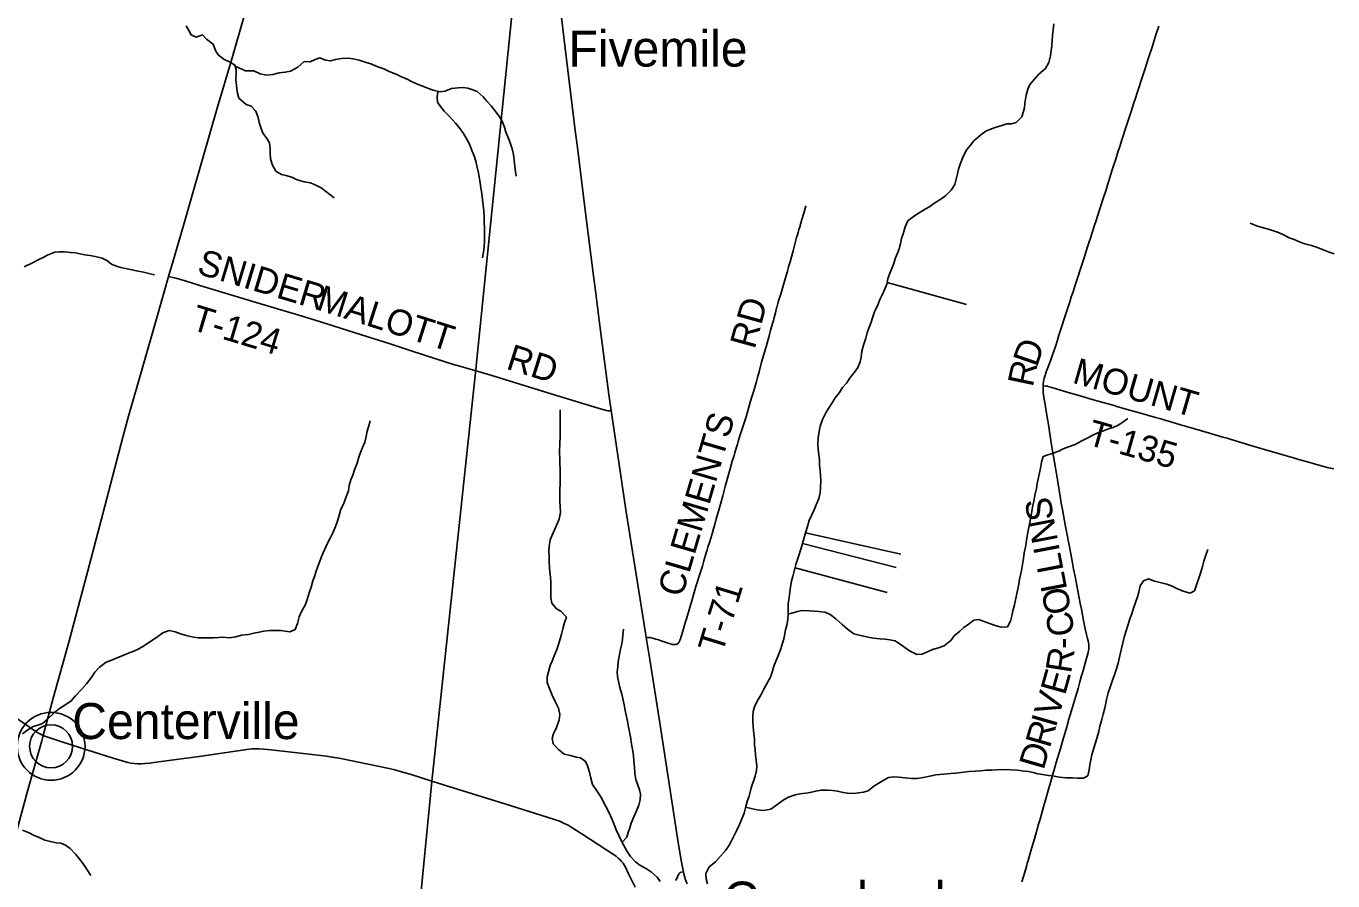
# Model space of a CAD drawing. Extents: x 1451455 to 1749751, y 218250 to 574981.
# Drawn here: x 1555909 to 1571052, y 395415 to 405313 of the extents above; entities that cross this region are included whole.
import ezdxf

# ---------------------------------------------------------------- set-up
doc = ezdxf.new("R2010")
doc.units = 0
for name, color, linetype in [('GM_X_County_Road', 7, 'Continuous'), ('GM_X_Minor_River', 7, 'Continuous'), ('GM_X_Township', 7, 'Continuous'), ('GM_X_Township_Road', 7, 'Continuous'), ('GM_X_Township_Road_Text', 7, 'Continuous'), ('GM_X_Township_ROW', 7, 'Continuous'), ('GM_X_Township_Subdivision', 7, 'Continuous'), ('GM_X_Unincorporated', 7, 'Continuous'), ('GM_X_Unincorporated_Location', 7, 'Continuous'), ('GM_X_Unincorporated_Text', 7, 'Continuous'), ('GM_X_US_Route', 7, 'Continuous')]:
    doc.layers.add(name, color=color, linetype=linetype)

msp = doc.modelspace()

# ---------------------------------------------------------------- linework, layer by layer
at = {"layer": 'GM_X_County_Road'}
for points in [[(1557560, 402415), (1557612, 402594), (1557731, 403004), (1557848, 403410), (1557953, 403773), (1558124, 404365), (1558288, 404919), (1558439, 405445), (1558547, 405806), (1558695, 406286), (1558726, 406389), (1558755, 406494), (1558810, 406696), (1558844, 406824)], [(1556106, 397100), (1556221, 397530), (1556402, 398181), (1556625, 399005), (1556799, 399665), (1557031, 400553), (1557096, 400797), (1557260, 401371), (1557410, 401895), (1557560, 402415)], [(1552991, 398244), (1553120, 398209), (1553444, 398132), (1554485, 397901), (1554568, 397881), (1554613, 397869), (1554678, 397848), (1554774, 397815), (1555037, 397722), (1555094, 397701), (1555157, 397678), (1555209, 397658), (1555254, 397638), (1555304, 397614), (1555361, 397583), (1555429, 397543), (1555512, 397491), (1555660, 397393), (1556009, 397154), (1556046, 397131), (1556077, 397114), (1556106, 397100)], [(1554936, 392839), (1555120, 393496), (1555319, 394224), (1555434, 394645), (1555630, 395356), (1555711, 395657), (1555795, 395968), (1555925, 396452), (1556005, 396740), (1556089, 397036), (1556106, 397100)], [(1556106, 397100), (1556135, 397088), (1556309, 397028), (1556540, 396955), (1556919, 396835), (1557086, 396787), (1557123, 396779), (1557161, 396774), (1557200, 396771), (1557240, 396771), (1557286, 396774), (1557339, 396779), (1557473, 396796), (1557915, 396856), (1558493, 396939), (1558529, 396942), (1558568, 396944), (1558607, 396944), (1558662, 396940), (1558750, 396932), (1559389, 396859), (1559457, 396849), (1559538, 396835), (1560116, 396715), (1560183, 396699), (1560230, 396686), (1560372, 396645), (1560597, 396574)], [(1560597, 396574), (1560757, 396524), (1561456, 396307), (1562022, 396128), (1562053, 396118), (1562081, 396109), (1562108, 396098), (1562136, 396085), (1562163, 396072), (1562190, 396058), (1562213, 396045), (1562360, 395953), (1562715, 395722), (1562746, 395699), (1562771, 395678), (1562792, 395658), (1562810, 395638), (1562826, 395618), (1562844, 395591), (1562859, 395564), (1562874, 395533), (1562895, 395489), (1562966, 395341)]]:
    msp.add_lwpolyline(points, dxfattribs=at)
at = {"layer": 'GM_X_Minor_River'}
for points in [[(1557763, 405315), (1557794, 405262), (1557821, 405212), (1557878, 405185), (1557953, 405212), (1557998, 405161), (1558075, 405104), (1558105, 405033), (1558135, 404981), (1558204, 404926), (1558275, 404895), (1558328, 404862), (1558341, 404810), (1558341, 404758), (1558338, 404694), (1558346, 404627), (1558355, 404551), (1558374, 404481), (1558457, 404404), (1558516, 404385), (1558569, 404328), (1558596, 404255), (1558609, 404199), (1558628, 404139), (1558651, 404072), (1558690, 404022), (1558727, 403963)], [(1564906, 399323), (1564921, 399375), (1564940, 399446), (1564963, 399518), (1564984, 399588), (1565042, 399713), (1565065, 399770), (1565096, 399844), (1565111, 399910), (1565116, 399967), (1565118, 400053), (1565114, 400104), (1565109, 400168), (1565102, 400230), (1565102, 400292), (1565094, 400348), (1565086, 400414), (1565082, 400470), (1565086, 400546), (1565099, 400618), (1565112, 400682), (1565139, 400757), (1565178, 400843), (1565213, 400898), (1565248, 400952), (1565283, 401007), (1565334, 401072), (1565369, 401128), (1565418, 401183), (1565450, 401234), (1565508, 401307), (1565546, 401359), (1565575, 401426), (1565586, 401480), (1565593, 401548), (1565613, 401620), (1565640, 401699), (1565655, 401761), (1565674, 401815), (1565697, 401873), (1565720, 401948), (1565741, 402004), (1565778, 402085), (1565807, 402155), (1565842, 402226), (1565884, 402326), (1565895, 402388), (1565916, 402453), (1565943, 402515), (1565966, 402570), (1565985, 402630), (1566005, 402684), (1566024, 402736), (1566041, 402793), (1566054, 402855), (1566071, 402907), (1566096, 402990), (1566127, 403060), (1566204, 403117), (1566257, 403152), (1566309, 403181), (1566382, 403226), (1566438, 403267), (1566509, 403310), (1566566, 403351), (1566629, 403414), (1566672, 403481), (1566702, 403603), (1566712, 403655), (1566731, 403715), (1566769, 403804), (1566810, 403883), (1566853, 403935), (1566892, 403986), (1566971, 404053), (1567029, 404096), (1567094, 404125), (1567150, 404144), (1567214, 404161), (1567274, 404180), (1567326, 404183), (1567382, 404196), (1567447, 404261), (1567464, 404315), (1567477, 404369), (1567484, 404423), (1567499, 404515), (1567518, 404582), (1567541, 404638), (1567594, 404699), (1567645, 404758), (1567720, 404823), (1567759, 404891), (1567778, 404968), (1567789, 405030), (1567794, 405084), (1567799, 405150), (1567804, 405206), (1567811, 405270), (1567818, 405340)], [(1558332, 404849), (1558382, 404827), (1558449, 404796), (1558547, 404796), (1558622, 404759), (1558696, 404744), (1558766, 404755), (1558842, 404772), (1558912, 404780), (1558974, 404791), (1559059, 404838), (1559130, 404905), (1559200, 404900), (1559260, 404925), (1559312, 404948), (1559376, 404919), (1559434, 404912), (1559494, 404925), (1559564, 404938), (1559646, 404941), (1559698, 404934), (1559769, 404919), (1559851, 404893), (1559904, 404875), (1559986, 404843), (1560053, 404818), (1560117, 404789), (1560206, 404752), (1560257, 404725), (1560323, 404700), (1560374, 404673), (1560434, 404644), (1560513, 404613), (1560573, 404590), (1560624, 404573), (1560704, 404552), (1560762, 404559), (1560838, 404590), (1560914, 404598), (1560970, 404601), (1561026, 404593), (1561084, 404576), (1561135, 404557), (1561204, 404496), (1561247, 404443), (1561298, 404392), (1561353, 404321), (1561396, 404264), (1561427, 404214), (1561452, 404142), (1561469, 404085), (1561496, 404025), (1561521, 403952), (1561542, 403892), (1561557, 403828), (1561564, 403760), (1561572, 403691), (1561581, 403625), (1561586, 403575)], [(1560679, 404558), (1560673, 404492), (1560674, 404432), (1560709, 404382), (1560754, 404329), (1560813, 404268), (1560886, 404189), (1560927, 404138), (1560977, 404069), (1561024, 403990), (1561049, 403938), (1561070, 403886), (1561105, 403801), (1561124, 403733), (1561135, 403678), (1561152, 403616), (1561166, 403522), (1561173, 403466), (1561188, 403370), (1561199, 403305), (1561212, 403173), (1561215, 403115), (1561216, 403055), (1561219, 402961), (1561222, 402879), (1561221, 402829), (1561216, 402755), (1561209, 402695), (1561198, 402631)], [(1558727, 403963), (1558736, 403897), (1558737, 403845), (1558742, 403777), (1558763, 403702), (1558801, 403634), (1558867, 403595), (1558920, 403584), (1558986, 403563), (1559049, 403534), (1559131, 403510), (1559205, 403497), (1559274, 403468), (1559329, 403439), (1559428, 403364), (1559479, 403325)], [(1571068, 402678), (1571008, 402697), (1570933, 402725), (1570862, 402752), (1570804, 402771), (1570728, 402794), (1570673, 402813), (1570603, 402842), (1570546, 402863), (1570494, 402888), (1570423, 402923), (1570351, 402948), (1570292, 402965), (1570234, 402980), (1570165, 402999), (1570095, 403032)], [(1555887, 402526), (1555990, 402576), (1556048, 402607), (1556099, 402630), (1556163, 402663), (1556240, 402696), (1556290, 402701), (1556349, 402698), (1556425, 402693), (1556479, 402688), (1556535, 402675), (1556587, 402665), (1556650, 402656), (1556708, 402645), (1556790, 402625)], [(1556790, 402625), (1556845, 402599), (1556898, 402556), (1556954, 402533), (1557006, 402518), (1557133, 402492), (1557189, 402481), (1557270, 402464), (1557332, 402449), (1557398, 402434)], [(1565887, 402344), (1566806, 402091)], [(1563255, 395406), (1563220, 395456), (1563155, 395517), (1563096, 395554), (1563022, 395598), (1562971, 395634), (1562912, 395697), (1562873, 395756), (1562834, 395826), (1562805, 395881), (1562782, 395931), (1562747, 396004), (1562715, 396086), (1562680, 396167), (1562657, 396217), (1562622, 396284), (1562568, 396389), (1562523, 396459), (1562472, 396532), (1562451, 396604), (1562437, 396675), (1562416, 396747), (1562391, 396799), (1562333, 396838), (1562282, 396849), (1562218, 396866), (1562142, 396883), (1562077, 396938), (1562018, 397003), (1562003, 397063), (1562022, 397121), (1562051, 397181), (1562085, 397280), (1562092, 397342), (1562077, 397414), (1562035, 397501), (1562006, 397567), (1561973, 397642), (1561946, 397712), (1561945, 397778), (1561962, 397834), (1561983, 397910), (1562004, 397961), (1562027, 398019), (1562058, 398094), (1562081, 398164), (1562096, 398216), (1562111, 398270), (1562128, 398333), (1562149, 398407), (1562170, 398467), (1562105, 398540), (1562054, 398567), (1561999, 398631), (1561990, 398692), (1561989, 398754), (1561990, 398820), (1561989, 398878), (1561984, 398928), (1561977, 398994), (1561974, 399044), (1561971, 399112), (1561970, 399166), (1561967, 399236), (1561968, 399288), (1561983, 399364), (1562004, 399417), (1562035, 399489), (1562085, 399604), (1562100, 399680), (1562099, 399750), (1562094, 399808), (1562093, 399862), (1562094, 399946), (1562097, 400014), (1562099, 400090), (1562096, 400174), (1562093, 400256), (1562092, 400308), (1562091, 400376), (1562093, 400492), (1562096, 400550), (1562099, 400624), (1562098, 400694), (1562097, 400752), (1562099, 400870)], [(1555865, 397117), (1555917, 397158), (1555992, 397201), (1556044, 397218), (1556098, 397239), (1556157, 397286), (1556238, 397363), (1556297, 397412), (1556357, 397449), (1556432, 397498), (1556479, 397557), (1556550, 397630), (1556607, 397695), (1556662, 397766), (1556703, 397832), (1556758, 397891), (1556835, 397946), (1556889, 397967), (1556945, 397990), (1557030, 398026), (1557094, 398051), (1557155, 398076), (1557207, 398100), (1557269, 398133), (1557352, 398189), (1557421, 398232), (1557492, 398289), (1557568, 398314), (1557634, 398299), (1557697, 398276), (1557777, 398253), (1557848, 398238), (1557902, 398231), (1557958, 398230), (1558020, 398231), (1558080, 398230), (1558140, 398233), (1558194, 398238), (1558262, 398231), (1558340, 398242), (1558406, 398259), (1558486, 398269), (1558546, 398284), (1558608, 398295), (1558662, 398305), (1558728, 398316), (1558806, 398316), (1558860, 398313), (1558964, 398300), (1559028, 398325), (1559055, 398396), (1559074, 398472), (1559101, 398536), (1559147, 398615), (1559164, 398673), (1559189, 398752), (1559210, 398818), (1559233, 398888), (1559250, 398941), (1559271, 399001), (1559290, 399057), (1559336, 399180), (1559365, 399250), (1559398, 399317), (1559433, 399382), (1559462, 399444), (1559487, 399500), (1559512, 399567), (1559541, 399663), (1559556, 399719), (1559585, 399776), (1559618, 399864), (1559645, 399931), (1559654, 399995), (1559672, 400059), (1559696, 400112), (1559715, 400174), (1559743, 400252), (1559766, 400321), (1559783, 400375), (1559807, 400433), (1559832, 400496), (1559850, 400562), (1559862, 400622), (1559877, 400674), (1559894, 400743)], [(1564740, 398506), (1564771, 398511), (1564847, 398536), (1564901, 398547), (1564985, 398543), (1565041, 398539), (1565095, 398536), (1565167, 398526), (1565226, 398498), (1565291, 398450), (1565366, 398385), (1565427, 398328), (1565500, 398277), (1565578, 398256), (1565667, 398238), (1565729, 398227), (1565807, 398218), (1565865, 398213), (1565918, 398206), (1565978, 398193), (1566063, 398138), (1566146, 398077), (1566229, 398035), (1566291, 398040), (1566363, 398071), (1566414, 398096), (1566480, 398115), (1566546, 398138), (1566623, 398197), (1566664, 398252), (1566727, 398307), (1566777, 398348), (1566842, 398397), (1566893, 398435), (1566945, 398442), (1567012, 398419), (1567086, 398390), (1567139, 398371), (1567207, 398354), (1567281, 398358), (1567318, 398424), (1567331, 398486), (1567344, 398541), (1567357, 398595), (1567369, 398651), (1567385, 398723), (1567400, 398798), (1567411, 398852), (1567422, 398908), (1567443, 399010), (1567454, 399078), (1567467, 399149), (1567476, 399213), (1567494, 399297), (1567501, 399361), (1567518, 399451), (1567536, 399546), (1567553, 399628), (1567575, 399760), (1567588, 399814), (1567601, 399897), (1567616, 399957), (1567627, 400017), (1567640, 400087), (1567662, 400194), (1567677, 400262), (1567694, 400328), (1567747, 400347), (1567799, 400364), (1567875, 400393), (1567927, 400418), (1567988, 400441), (1568066, 400470), (1568141, 400509), (1568197, 400538), (1568270, 400577), (1568330, 400602), (1568394, 400625), (1568452, 400648), (1568507, 400667), (1568565, 400692), (1568616, 400727), (1568676, 400770)], [(1564939, 399444), (1566044, 399200)], [(1563804, 395379), (1563789, 395435), (1563786, 395501), (1563823, 395577), (1563896, 395636), (1563957, 395701), (1564016, 395772), (1564057, 395827), (1564081, 395878), (1564141, 395993), (1564176, 396067), (1564201, 396134), (1564228, 396200), (1564248, 396278), (1564265, 396335), (1564287, 396395), (1564311, 396491), (1564357, 396626), (1564372, 396692), (1564375, 396743), (1564370, 396812), (1564361, 396874), (1564356, 396938), (1564351, 396988), (1564348, 397058), (1564343, 397122), (1564334, 397200), (1564331, 397266), (1564332, 397322), (1564335, 397376), (1564348, 397430), (1564381, 397497), (1564428, 397572), (1564461, 397642), (1564505, 397721), (1564533, 397773), (1564556, 397830), (1564575, 397900), (1564596, 397958), (1564619, 398015), (1564652, 398089), (1564678, 398180), (1564693, 398234), (1564708, 398322), (1564723, 398376), (1564734, 398443), (1564741, 398513), (1564740, 398567), (1564741, 398623), (1564752, 398697), (1564759, 398757), (1564768, 398817), (1564779, 398889), (1564792, 398941), (1564813, 399016), (1564830, 399078), (1564858, 399172), (1564889, 399269), (1564906, 399323)], [(1564905, 399320), (1565992, 399045)], [(1569398, 398748), (1569450, 398775), (1569476, 398853), (1569497, 398919), (1569522, 398990), (1569541, 399054), (1569558, 399116), (1569579, 399185), (1569602, 399253)], [(1564820, 399040), (1565887, 398753)], [(1564245, 396268), (1564309, 396253), (1564381, 396239), (1564453, 396230), (1564537, 396245), (1564607, 396294), (1564694, 396356), (1564745, 396386), (1564819, 396410), (1564875, 396421), (1564943, 396430), (1564993, 396440), (1565059, 396455), (1565121, 396464), (1565197, 396466), (1565253, 396463), (1565313, 396454), (1565375, 396439), (1565426, 396429), (1565504, 396427), (1565556, 396434), (1565612, 396442), (1565666, 396457), (1565733, 396512), (1565820, 396566), (1565901, 396611), (1565965, 396620), (1566020, 396617), (1566094, 396608), (1566170, 396601), (1566236, 396601), (1566326, 396616), (1566398, 396631), (1566450, 396642), (1566544, 396652), (1566624, 396657), (1566678, 396662), (1566774, 396675), (1566832, 396680), (1566910, 396685), (1566968, 396688), (1567034, 396695), (1567098, 396698), (1567152, 396699), (1567252, 396703), (1567324, 396700), (1567394, 396697), (1567450, 396690), (1567525, 396681), (1567579, 396668), (1567631, 396655), (1567687, 396646), (1567756, 396637), (1567824, 396626), (1567882, 396617), (1567956, 396610), (1568033, 396608), (1568093, 396605), (1568163, 396606), (1568213, 396632), (1568227, 396699), (1568236, 396759), (1568248, 396815), (1568259, 396875), (1568278, 396940), (1568302, 397014), (1568319, 397078), (1568338, 397145), (1568353, 397207), (1568374, 397283), (1568391, 397346), (1568408, 397414), (1568429, 397514), (1568449, 397594), (1568474, 397669), (1568497, 397739), (1568516, 397790), (1568539, 397860), (1568562, 397936), (1568581, 398005), (1568603, 398105), (1568618, 398171), (1568635, 398236), (1568652, 398300), (1568679, 398384), (1568700, 398451), (1568721, 398509), (1568740, 398573), (1568763, 398640), (1568786, 398704), (1568805, 398758), (1568820, 398832), (1568857, 398891), (1568917, 398914), (1568985, 398887), (1569049, 398872), (1569126, 398849), (1569182, 398830), (1569261, 398794), (1569330, 398767), (1569398, 398748)], [(1562814, 395864), (1562870, 395922), (1562887, 395974), (1562906, 396029), (1562922, 396083), (1562950, 396158), (1562981, 396226), (1563010, 396290), (1563025, 396355), (1563028, 396419), (1563018, 396471), (1562994, 396536), (1562974, 396590), (1562964, 396660), (1562959, 396730), (1562952, 396804), (1562947, 396864), (1562934, 396939), (1562925, 396997), (1562911, 397083), (1562899, 397141), (1562888, 397195), (1562877, 397263), (1562861, 397332), (1562852, 397388), (1562839, 397452), (1562828, 397508), (1562811, 397578), (1562790, 397653), (1562779, 397709), (1562762, 397783), (1562757, 397835), (1562764, 397895), (1562769, 397953), (1562780, 398015), (1562793, 398083), (1562808, 398146), (1562819, 398208), (1562824, 398264), (1562831, 398330)], [(1555866, 396001), (1555942, 395970), (1555995, 395943), (1556059, 395916), (1556126, 395885), (1556256, 395857)], [(1556256, 395857), (1556309, 395850), (1556365, 395827), (1556418, 395790), (1556485, 395721), (1556536, 395660), (1556577, 395602), (1556616, 395541), (1556659, 395476)]]:
    msp.add_lwpolyline(points, dxfattribs=at)
at = {"layer": 'GM_X_Township'}
for points in [[(1538810, 393176), (1539083, 395731), (1539798, 401120), (1539880, 401684), (1540486, 406917), (1540842, 410533), (1540946, 411161), (1541060, 411851), (1541631, 416769), (1544045, 416508), (1548554, 416003), (1551520, 415667), (1555395, 415228), (1561908, 414519), (1562522, 414452), (1562129, 410880), (1562000, 409701), (1561586, 405939), (1561116, 401304), (1560611, 396564), (1560084, 391183)], [(1560084, 391183), (1560611, 396564), (1561116, 401304), (1561586, 405939), (1562000, 409701), (1562129, 410880), (1562522, 414452), (1567474, 414060), (1573641, 413410), (1577383, 413049), (1580442, 412790), (1580380, 410197), (1580230, 405084), (1579924, 397127), (1579705, 392782)]]:
    msp.add_lwpolyline(points, dxfattribs=at)
at = {"layer": 'GM_X_Township_Road'}
for points in [[(1567693, 401148), (1567694, 401169), (1567698, 401198), (1567701, 401217), (1567706, 401238), (1567710, 401250), (1567717, 401269), (1567731, 401309), (1567779, 401437), (1567800, 401497), (1567819, 401551), (1567837, 401605), (1567859, 401678), (1567878, 401736), (1567896, 401791), (1567915, 401851), (1567938, 401923), (1567953, 401970), (1567969, 402017), (1568002, 402121), (1568021, 402179), (1568041, 402238), (1568052, 402274), (1568065, 402313), (1568092, 402395), (1568123, 402492), (1568164, 402618), (1568177, 402657), (1568193, 402707), (1568213, 402768), (1568229, 402816), (1568242, 402857), (1568287, 402998), (1568309, 403064), (1568328, 403124), (1568356, 403211), (1568391, 403316), (1568423, 403417), (1568448, 403500), (1568472, 403572), (1568492, 403637), (1568515, 403707), (1568536, 403772), (1568561, 403853), (1568583, 403919), (1568612, 404009), (1568650, 404127), (1568687, 404243), (1568713, 404324), (1568730, 404376), (1568746, 404426), (1568760, 404468), (1568788, 404553), (1568847, 404730), (1568873, 404811), (1568893, 404874), (1568915, 404945), (1568956, 405070), (1569002, 405212), (1569036, 405314)], [(1557560, 402415), (1557645, 402395), (1557740, 402368), (1557935, 402305), (1558574, 402111), (1559068, 401966), (1559307, 401893), (1559794, 401739), (1560129, 401633), (1560383, 401549), (1560646, 401463), (1560872, 401391), (1560892, 401386)], [(1563093, 398235), (1563112, 398235), (1563125, 398234), (1563139, 398233), (1563149, 398231), (1563165, 398227), (1563183, 398222), (1563206, 398214), (1563238, 398205), (1563279, 398192), (1563313, 398180), (1563349, 398168), (1563373, 398161), (1563391, 398156), (1563399, 398153), (1563409, 398152), (1563420, 398151), (1563428, 398151), (1563437, 398152), (1563444, 398154), (1563451, 398157), (1563458, 398161), (1563464, 398165), (1563468, 398170), (1563471, 398174), (1563477, 398183), (1563480, 398189), (1563483, 398195), (1563486, 398203), (1563491, 398219), (1563510, 398285), (1563525, 398334), (1563538, 398376), (1563549, 398415), (1563560, 398451), (1563592, 398555), (1563622, 398656), (1563651, 398753), (1563671, 398822), (1563717, 398966), (1563746, 399059), (1563764, 399122), (1563790, 399213), (1563801, 399248), (1563810, 399278), (1563831, 399345), (1563854, 399422), (1563882, 399517), (1563893, 399557), (1563907, 399606), (1563933, 399697), (1563963, 399803), (1563982, 399875), (1564010, 399980), (1564051, 400132), (1564066, 400185), (1564092, 400274), (1564106, 400318), (1564112, 400340), (1564122, 400371), (1564142, 400436), (1564152, 400472), (1564162, 400504), (1564181, 400567), (1564204, 400640), (1564230, 400721), (1564252, 400789), (1564275, 400875), (1564295, 400942), (1564315, 401008), (1564333, 401068), (1564348, 401118), (1564372, 401199), (1564385, 401244), (1564403, 401310), (1564432, 401422), (1564481, 401589), (1564515, 401712), (1564536, 401792), (1564550, 401841), (1564558, 401871), (1564568, 401905), (1564577, 401938), (1564592, 401994), (1564606, 402050)], [(1560892, 401386), (1561108, 401326), (1561110, 401325)], [(1561110, 401325), (1561294, 401270), (1562006, 401053), (1562536, 400890), (1562634, 400863), (1562650, 400859), (1562660, 400858), (1562668, 400859), (1562688, 400862)], [(1567449, 395402), (1567466, 395464), (1567477, 395503), (1567492, 395554), (1567504, 395597), (1567510, 395619), (1567519, 395649), (1567553, 395763), (1567578, 395852), (1567593, 395902), (1567604, 395943), (1567625, 396013), (1567642, 396070), (1567659, 396131), (1567700, 396274), (1567726, 396366), (1567761, 396488), (1567784, 396564), (1567808, 396649), (1567827, 396715), (1567847, 396785), (1567895, 396946), (1567916, 397019), (1567932, 397071), (1567950, 397135), (1567969, 397200), (1567994, 397286), (1568024, 397386), (1568070, 397543), (1568099, 397643), (1568119, 397718), (1568135, 397777), (1568145, 397814), (1568157, 397852), (1568168, 397892), (1568181, 397935), (1568194, 397978), (1568205, 398016), (1568217, 398061), (1568221, 398081), (1568223, 398097), (1568224, 398117), (1568224, 398136), (1568222, 398155), (1568219, 398171), (1568215, 398193), (1568208, 398223), (1568194, 398285), (1568183, 398335), (1568170, 398393), (1568159, 398448), (1568149, 398495), (1568137, 398561), (1568124, 398627), (1568084, 398837), (1568064, 398938), (1568047, 399024), (1568030, 399117), (1568014, 399204), (1567996, 399302), (1567969, 399443), (1567951, 399538), (1567919, 399714), (1567905, 399789), (1567895, 399843), (1567859, 400060), (1567836, 400199), (1567814, 400328), (1567789, 400487), (1567755, 400698), (1567745, 400763), (1567730, 400857), (1567726, 400879), (1567718, 400931), (1567704, 401013), (1567698, 401046), (1567696, 401067), (1567694, 401100), (1567693, 401139), (1567693, 401148)], [(1567693, 401148), (1567707, 401147), (1567725, 401145), (1567743, 401142), (1567765, 401136), (1567794, 401127), (1567846, 401112), (1567895, 401097), (1567923, 401089), (1567986, 401071), (1568071, 401046), (1568135, 401027), (1568173, 401016), (1568225, 401002), (1568264, 400990), (1568401, 400952), (1568505, 400922), (1568547, 400910), (1568615, 400890), (1568709, 400863), (1568810, 400834), (1568995, 400782), (1569057, 400764), (1569103, 400751), (1569163, 400734), (1569249, 400709), (1569437, 400654), (1569624, 400599), (1569777, 400554), (1569826, 400540), (1569875, 400525), (1570038, 400476), (1570126, 400450), (1570220, 400422), (1570272, 400406), (1570339, 400387), (1570434, 400360), (1570607, 400309), (1570669, 400292), (1570758, 400266), (1570863, 400237), (1570931, 400218), (1570986, 400203), (1571026, 400194), (1571062, 400186)]]:
    msp.add_lwpolyline(points, dxfattribs=at)
at = {"layer": 'GM_X_Township_ROW'}
msp.add_lwpolyline([(1564606, 402050), (1564607, 402054), (1564625, 402115), (1564633, 402143), (1564653, 402208), (1564682, 402307), (1564708, 402397), (1564720, 402437), (1564730, 402472), (1564745, 402526), (1564762, 402585), (1564777, 402641), (1564796, 402710), (1564828, 402836), (1564834, 402857), (1564839, 402874), (1564846, 402896), (1564854, 402924), (1564863, 402955), (1564874, 402989), (1564886, 403030), (1564898, 403074), (1564920, 403147), (1564945, 403234)], dxfattribs=at)
at = {"layer": 'GM_X_Township_Subdivision'}
msp.add_lwpolyline([(1563438, 395421), (1563473, 395496), (1563476, 395500), (1563479, 395503), (1563482, 395506), (1563485, 395508), (1563488, 395510), (1563491, 395511), (1563495, 395513), (1563498, 395514), (1563527, 395520)], dxfattribs=at)
at = {"layer": 'GM_X_Unincorporated'}
for radius in [393, 249]:
    msp.add_circle((1556198, 396973), radius, dxfattribs=at)
at = {"layer": 'GM_X_Unincorporated_Location'}
msp.add_line((1556198, 396973), (1556198, 396973), dxfattribs=at)
at = {"layer": 'GM_X_US_Route'}
for points in [[(1563135, 397979), (1563093, 398235), (1563065, 398407), (1562864, 399687), (1562749, 400446), (1562688, 400862), (1562662, 401047), (1562560, 401814), (1562504, 402280), (1562493, 402365), (1562485, 402423), (1562392, 403152), (1562299, 403907), (1562271, 404105), (1562186, 404802), (1562139, 405187), (1562073, 405744), (1562067, 405800)], [(1563568, 395379), (1563550, 395428), (1563536, 395479), (1563527, 395520), (1563502, 395633), (1563465, 395860), (1563347, 396615), (1563250, 397267), (1563135, 397979)]]:
    msp.add_lwpolyline(points, dxfattribs=at)

# ---------------------------------------------------------------- texts
at = {"layer": 'GM_X_Township_Road_Text'}
for s, rotation, p in [('SNIDER', 343.2821, (1557876, 402450)), ('MALOTT', 342.3424, (1559260, 402035)), ('T-124', 343.2493, (1557804, 401804)), ('RD', 74.6544, (1564350, 401563)), ('RD', 342.4992, (1561459, 401349)), ('D', 70.9816, (1567622, 401355)), ('MOUNT', 343.9534, (1568021, 401187)), ('R', 78.0249, (1567574, 401124)), ('CLEMENTS', 73.688, (1563511, 398688)), ('T-135', 344.0552, (1568189, 400472)), ('S', 99.328, (1567819, 399610)), ('N', 100.7656, (1567868, 399353)), ('I', 100.7948, (1567891, 399232)), ('L', 100.7947, (1567933, 399011)), ('L', 100.7961, (1567975, 398791)), ('T-71', 72.8802, (1563976, 398035)), ('O', 100.7528, (1568024, 398531)), ('C', 96.8142, (1568057, 398264)), ('-', 89.5361, (1568058, 398100)), ('R', 81.2007, (1568017, 397809)), ('E', 74.412, (1567948, 397555)), ('V', 73.9186, (1567874, 397298)), ('R', 73.92, (1567772, 396943)), ('I', 73.9168, (1567840, 397180)), ('D', 73.918, (1567699, 396689))]:
    msp.add_text(s, height=300, rotation=rotation, dxfattribs=at).set_placement(p)
at = {"layer": 'GM_X_Unincorporated_Text'}
for s, p in [('Fivemile', (1562193, 404845)), ('Centerville', (1556443, 397057)), ('Greenbush', (1563989, 394989))]:
    msp.add_text(s, height=417, rotation=0, dxfattribs=at).set_placement(p)

doc.saveas('drawing.dxf')
